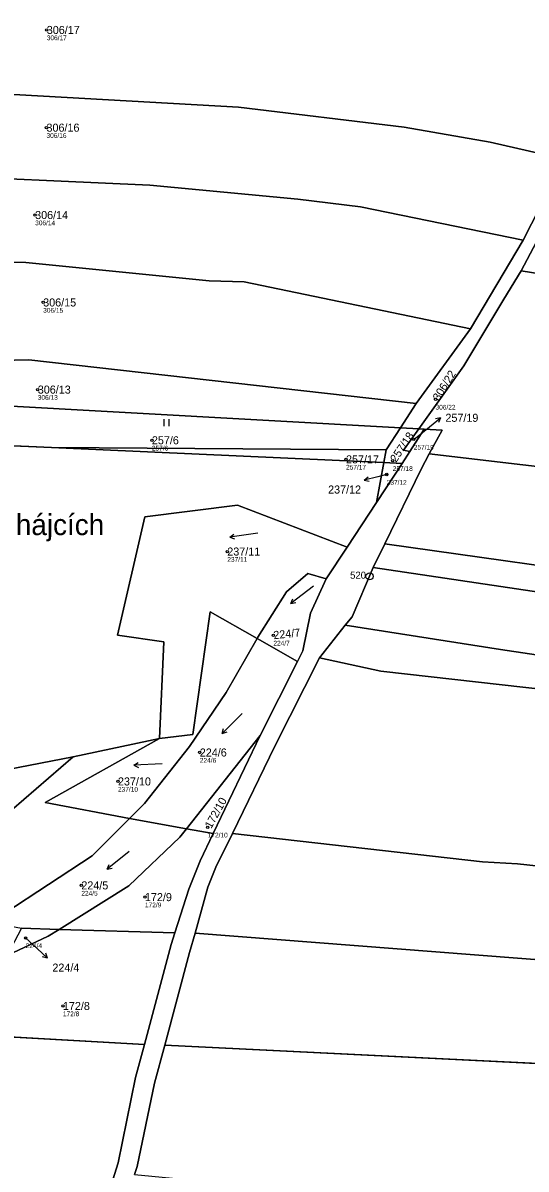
# Model space of a CAD drawing. Extents: x -732749 to -730903, y -1025757 to -1023435.
# Drawn here: x -732501.5 to -732395.3, y -1024211.9 to -1023970 of the extents above; entities that cross this region are included whole.
import ezdxf

# ---------------------------------------------------------------- set-up
doc = ezdxf.new("R2010")
doc.units = 0
for name, color, linetype in [('Definiční body', 7, 'Continuous'), ('Hranice parcel', 7, 'Continuous'), ('Parcelní čísla', 7, 'Continuous'), ('Polygon parcely', 7, 'Continuous'), ('Pop  PČ popisy', 7, 'Continuous'), ('Značky bodu BP', 7, 'Continuous'), ('Značky kultur', 7, 'Continuous')]:
    doc.layers.add(name, color=color, linetype=linetype)

msp = doc.modelspace()

# ---------------------------------------------------------------- linework, layer by layer
at = {"layer": 'Definiční body'}
for centre in [(-732496.42, -1023971.51), (-732496.48, -1023992.13), (-732498.88, -1024010.57), (-732497.18, -1024029.02), (-732498.32, -1024047.41), (-732414.39, -1024049.47), (-732474.24, -1024058.11), (-732418.97, -1024057.92), (-732433.27, -1024062.13), (-732423.41, -1024062.41), (-732424.69, -1024065.33), (-732458.33, -1024081.59), (-732448.6, -1024099.26), (-732464.13, -1024124), (-732481.4, -1024130.11), (-732462.46, -1024139.77), (-732489.13, -1024152.05), (-732475.71, -1024154.52), (-732500.88, -1024163.13), (-732493.02, -1024177.5)]:
    msp.add_circle(centre, 0.25, dxfattribs=at)
at = {"layer": 'Hranice parcel'}
for p, q in [((-732395.89, -1024015.85), (-732387.19, -1023998.78)), ((-732396.34, -1024022.32), (-732388.67, -1024007.86)), ((-732406.99, -1024034.61), (-732395.89, -1024015.85)), ((-732418.5, -1024050.32), (-732406.99, -1024034.61)), ((-732421.77, -1024055.5), (-732508.97, -1024050.63)), ((-732421.77, -1024055.5), (-732418.5, -1024050.32)), ((-732424.8, -1024060.11), (-732421.77, -1024055.5)), ((-732417.94, -1024055.71), (-732421.77, -1024055.5)), ((-732416.76, -1024055.78), (-732419.81, -1024060.46)), ((-732416.76, -1024055.78), (-732417.94, -1024055.71)), ((-732513.02, -1024058.86), (-732495.43, -1024059.65)), ((-732425.3, -1024062.81), (-732495.43, -1024059.65)), ((-732495.43, -1024059.65), (-732424.8, -1024060.11)), ((-732425.3, -1024062.81), (-732424.8, -1024060.11)), ((-732419.81, -1024060.46), (-732421.45, -1024062.98)), ((-732426.86, -1024071.24), (-732425.3, -1024062.81)), ((-732421.45, -1024062.98), (-732425.3, -1024062.81)), ((-732417.43, -1024064.21), (-732415.7, -1024060.98)), ((-732421.45, -1024062.98), (-732426.86, -1024071.24)), ((-732425.1, -1024079.95), (-732417.43, -1024064.21)), ((-732426.86, -1024071.24), (-732433.03, -1024080.66)), ((-732433.03, -1024080.66), (-732437.43, -1024087.38)), ((-732427.54, -1024084.98), (-732425.1, -1024079.95)), ((-732438.84, -1024104.03), (-732433.43, -1024097.16)), ((-732443.52, -1024104.81), (-732452.06, -1024099.95)), ((-732443.52, -1024104.81), (-732451.42, -1024120.44)), ((-732451.42, -1024120.44), (-732466.95, -1024140.1)), ((-732451.42, -1024120.44), (-732461.28, -1024141.1)), ((-732490.87, -1024124.9), (-732472.63, -1024121.06)), ((-732466.95, -1024140.1), (-732478.97, -1024137.96)), ((-732461.28, -1024141.1), (-732466.95, -1024140.1)), ((-732493.82, -1024161.33), (-732501.78, -1024161.08)), ((-732469.4, -1024162.08), (-732493.82, -1024161.33)), ((-732475.83, -1024185.64), (-732600.85, -1024178.57)), ((-732226.32, -1024197.87), (-732471.52, -1024185.74)), ((-732481.33, -1024210.59), (-732483.78, -1024218.21)), ((-732477.92, -1024213.06), (-732477.34, -1024211.36))]:
    msp.add_line(p, q, dxfattribs=at)
for points in [[(-732387.19, -1023998.78), (-732402.85, -1023995.16), (-732420.98, -1023992.02), (-732455.95, -1023987.8), (-732507.17, -1023984.89), (-732590.11, -1023986.94)], [(-732395.89, -1024015.85), (-732430.24, -1024008.85), (-732443.44, -1024007.19), (-732474.7, -1024004.28), (-732524.6, -1024002.02), (-732539.67, -1024002.02), (-732547.06, -1024002.74), (-732583.11, -1024003.69)], [(-732584.95, -1024022.5), (-732551.58, -1024020.25), (-732500.82, -1024020.61), (-732462.12, -1024024.47), (-732454.76, -1024024.7), (-732406.99, -1024034.61)], [(-732417.94, -1024055.71), (-732408.39, -1024042.42), (-732399.95, -1024028.32), (-732396.34, -1024022.32)], [(-732202.34, -1024042.17), (-732205.86, -1024055.13), (-732235.08, -1024049.36), (-732267.5, -1024043.76), (-732299.42, -1024038.33), (-732357.84, -1024028.95), (-732378.03, -1024025.33), (-732396.34, -1024022.32)], [(-732418.5, -1024050.32), (-732500.19, -1024041.16), (-732548.63, -1024042.23), (-732554.73, -1024042.21)], [(-732419.81, -1024060.46), (-732421.18, -1024060.22), (-732417.94, -1024055.71)], [(-732415.7, -1024060.98), (-732413.02, -1024055.99), (-732416.76, -1024055.78)], [(-732219.85, -1024110.9), (-732215.21, -1024092.17), (-732245.34, -1024086.16), (-732253.13, -1024084.68), (-732274.78, -1024080.72), (-732340.07, -1024070.7), (-732376.22, -1024065.6), (-732415.7, -1024060.98)], [(-732472.63, -1024121.06), (-732471.7, -1024100.62), (-732481.48, -1024099.25), (-732475.75, -1024074.24), (-732456.19, -1024071.79), (-732433.03, -1024080.66)], [(-732219.85, -1024110.9), (-732249.37, -1024104.65), (-732278.16, -1024106.13), (-732369.16, -1024087.86), (-732425.1, -1024079.95)], [(-732437.43, -1024087.38), (-732441.36, -1024086.19), (-732445.87, -1024090.09), (-732451.9, -1024099.67), (-732452.06, -1024099.95)], [(-732427.54, -1024084.98), (-732432, -1024095.35), (-732433.43, -1024097.16)], [(-732220.57, -1024114.34), (-732271.81, -1024107.75), (-732342, -1024097.72), (-732427.54, -1024084.98)], [(-732437.43, -1024087.38), (-732440.74, -1024094.6), (-732442.37, -1024102.54), (-732443.52, -1024104.81)], [(-732452.06, -1024099.95), (-732461.92, -1024094.34), (-732465.59, -1024120.17), (-732472.63, -1024121.06)], [(-732433.43, -1024097.16), (-732400.68, -1024102.28), (-732366.29, -1024107.38), (-732346.08, -1024104.97), (-732329.55, -1024116.28), (-732289.5, -1024112.2), (-732253.12, -1024122.4), (-732222.09, -1024121.66)], [(-732452.06, -1024099.95), (-732458.56, -1024111.32), (-732466.27, -1024122.72), (-732475.8, -1024134.8), (-732478.97, -1024137.96)], [(-732457.26, -1024141.11), (-732448.27, -1024122.66), (-732438.84, -1024104.03)], [(-732214.14, -1024132.54), (-732228.35, -1024130.5), (-732279.67, -1024123.6), (-732344.73, -1024115.99), (-732425.96, -1024106.85), (-732438.84, -1024104.03)], [(-732478.97, -1024137.96), (-732496.76, -1024134.56), (-732472.63, -1024121.06)], [(-732581.62, -1024139.37), (-732548.62, -1024136.12), (-732490.87, -1024124.9)], [(-732581.62, -1024139.37), (-732580.6, -1024154.76), (-732573.37, -1024153.92), (-732542.13, -1024149.57), (-732514.33, -1024145.21), (-732490.87, -1024124.9)], [(-732478.97, -1024137.96), (-732486.85, -1024145.81), (-732505.29, -1024157.94), (-732509.6, -1024159.61)], [(-732466.95, -1024140.1), (-732468.34, -1024141.86), (-732479.13, -1024152.15), (-732493.82, -1024161.33)], [(-732461.28, -1024141.1), (-732464.03, -1024146.86), (-732466.41, -1024152.88), (-732469.4, -1024162.08)], [(-732465.13, -1024162.11), (-732462.41, -1024152.4), (-732460.72, -1024148.2), (-732457.26, -1024141.11)], [(-732221.87, -1024166.76), (-732292.93, -1024158.78), (-732397.07, -1024147.47), (-732404.48, -1024147.09), (-732457.26, -1024141.11)], [(-732493.82, -1024161.33), (-732496.1, -1024162.75), (-732504.75, -1024166.83)], [(-732469.4, -1024162.08), (-732470.2, -1024164.53), (-732475.83, -1024185.64)], [(-732471.52, -1024185.74), (-732466.28, -1024166.23), (-732465.13, -1024162.11)], [(-732224.1, -1024181.55), (-732329.09, -1024172.69), (-732465.13, -1024162.11)], [(-732475.83, -1024185.64), (-732477.69, -1024192.62), (-732481.33, -1024210.59)], [(-732477.34, -1024211.36), (-732473.69, -1024193.82), (-732471.52, -1024185.74)]]:
    msp.add_lwpolyline(points, dxfattribs=at)
at = {"layer": 'Polygon parcely'}
for points in [[(-732590.82, -1023958.89), (-732590.11, -1023986.94), (-732507.17, -1023984.89), (-732455.95, -1023987.8), (-732420.98, -1023992.02), (-732402.85, -1023995.16), (-732387.19, -1023998.78), (-732383.18, -1023990.08), (-732379.83, -1023969.48), (-732413.56, -1023964.28), (-732441.37, -1023961.13), (-732466.21, -1023958.9), (-732501.05, -1023957.79), (-732540.38, -1023958.25)], [(-732420.98, -1023992.02), (-732455.95, -1023987.8), (-732507.17, -1023984.89), (-732590.11, -1023986.94), (-732588.92, -1024003.81), (-732583.11, -1024003.69), (-732547.06, -1024002.74), (-732539.67, -1024002.02), (-732524.6, -1024002.02), (-732474.7, -1024004.28), (-732443.44, -1024007.19), (-732430.24, -1024008.85), (-732395.89, -1024015.85), (-732387.19, -1023998.78), (-732402.85, -1023995.16)], [(-732443.44, -1024007.19), (-732474.7, -1024004.28), (-732524.6, -1024002.02), (-732539.67, -1024002.02), (-732547.06, -1024002.74), (-732583.11, -1024003.69), (-732584.95, -1024022.5), (-732551.58, -1024020.25), (-732500.82, -1024020.61), (-732462.12, -1024024.47), (-732454.76, -1024024.7), (-732406.99, -1024034.61), (-732395.89, -1024015.85), (-732430.24, -1024008.85)], [(-732202.34, -1024042.17), (-732229.16, -1024036.61), (-732269.63, -1024029.19), (-732343.34, -1024015.55), (-732388.67, -1024007.86), (-732396.34, -1024022.32), (-732378.03, -1024025.33), (-732357.84, -1024028.95), (-732299.42, -1024038.33), (-732267.5, -1024043.76), (-732235.08, -1024049.36), (-732205.86, -1024055.13)], [(-732406.99, -1024034.61), (-732454.76, -1024024.7), (-732462.12, -1024024.47), (-732500.82, -1024020.61), (-732551.58, -1024020.25), (-732584.95, -1024022.5), (-732585.82, -1024033.16), (-732576.22, -1024037.2), (-732554.73, -1024042.21), (-732548.63, -1024042.23), (-732500.19, -1024041.16), (-732418.5, -1024050.32)], [(-732418.5, -1024050.32), (-732500.19, -1024041.16), (-732548.63, -1024042.23), (-732554.73, -1024042.21), (-732533.2, -1024047.22), (-732527.44, -1024048.68), (-732508.97, -1024050.63), (-732421.77, -1024055.5)], [(-732495.43, -1024059.65), (-732424.8, -1024060.11), (-732421.77, -1024055.5), (-732508.97, -1024050.63), (-732513.02, -1024058.86)], [(-732419.81, -1024060.46), (-732421.18, -1024060.22), (-732417.94, -1024055.71), (-732421.77, -1024055.5), (-732424.8, -1024060.11), (-732425.3, -1024062.81), (-732421.45, -1024062.98)], [(-732416.76, -1024055.78), (-732417.94, -1024055.71), (-732421.18, -1024060.22), (-732419.81, -1024060.46)], [(-732456.19, -1024071.79), (-732433.03, -1024080.66), (-732426.86, -1024071.24), (-732425.3, -1024062.81), (-732495.43, -1024059.65), (-732513.02, -1024058.86), (-732533.37, -1024058.6), (-732583.96, -1024059.97), (-732584.81, -1024139.72), (-732581.62, -1024139.37), (-732548.62, -1024136.12), (-732490.87, -1024124.9), (-732472.63, -1024121.06), (-732471.7, -1024100.62), (-732481.48, -1024099.25), (-732475.75, -1024074.24)], [(-732425.3, -1024062.81), (-732424.8, -1024060.11), (-732495.43, -1024059.65)], [(-732421.45, -1024062.98), (-732425.3, -1024062.81), (-732426.86, -1024071.24)], [(-732245.34, -1024086.16), (-732253.13, -1024084.68), (-732274.78, -1024080.72), (-732340.07, -1024070.7), (-732376.22, -1024065.6), (-732415.7, -1024060.98), (-732417.43, -1024064.21), (-732425.1, -1024079.95), (-732369.16, -1024087.86), (-732278.16, -1024106.13), (-732249.37, -1024104.65), (-732219.85, -1024110.9), (-732215.21, -1024092.17)], [(-732437.43, -1024087.38), (-732433.03, -1024080.66), (-732456.19, -1024071.79), (-732475.75, -1024074.24), (-732481.48, -1024099.25), (-732471.7, -1024100.62), (-732472.63, -1024121.06), (-732465.59, -1024120.17), (-732461.92, -1024094.34), (-732452.06, -1024099.95), (-732451.9, -1024099.67), (-732445.87, -1024090.09), (-732441.36, -1024086.19)], [(-732220.57, -1024114.34), (-732219.85, -1024110.9), (-732249.37, -1024104.65), (-732278.16, -1024106.13), (-732369.16, -1024087.86), (-732425.1, -1024079.95), (-732427.54, -1024084.98), (-732342, -1024097.72), (-732271.81, -1024107.75)], [(-732451.9, -1024099.67), (-732452.06, -1024099.95), (-732443.52, -1024104.81), (-732442.37, -1024102.54), (-732440.74, -1024094.6), (-732437.43, -1024087.38), (-732441.36, -1024086.19), (-732445.87, -1024090.09)], [(-732346.08, -1024104.97), (-732329.55, -1024116.28), (-732289.5, -1024112.2), (-732253.12, -1024122.4), (-732222.09, -1024121.66), (-732220.57, -1024114.34), (-732271.81, -1024107.75), (-732342, -1024097.72), (-732427.54, -1024084.98), (-732432, -1024095.35), (-732433.43, -1024097.16), (-732400.68, -1024102.28), (-732366.29, -1024107.38)], [(-732461.92, -1024094.34), (-732465.59, -1024120.17), (-732472.63, -1024121.06), (-732496.76, -1024134.56), (-732478.97, -1024137.96), (-732475.8, -1024134.8), (-732466.27, -1024122.72), (-732458.56, -1024111.32), (-732452.06, -1024099.95)], [(-732211.96, -1024121.76), (-732222.09, -1024121.66), (-732253.12, -1024122.4), (-732289.5, -1024112.2), (-732329.55, -1024116.28), (-732346.08, -1024104.97), (-732366.29, -1024107.38), (-732400.68, -1024102.28), (-732433.43, -1024097.16), (-732438.84, -1024104.03), (-732425.96, -1024106.85), (-732344.73, -1024115.99), (-732279.67, -1024123.6), (-732228.35, -1024130.5), (-732214.14, -1024132.54)], [(-732443.52, -1024104.81), (-732452.06, -1024099.95), (-732458.56, -1024111.32), (-732466.27, -1024122.72), (-732475.8, -1024134.8), (-732478.97, -1024137.96), (-732466.95, -1024140.1), (-732451.42, -1024120.44)], [(-732425.96, -1024106.85), (-732438.84, -1024104.03), (-732448.27, -1024122.66), (-732457.26, -1024141.11), (-732404.48, -1024147.09), (-732397.07, -1024147.47), (-732292.93, -1024158.78), (-732221.87, -1024166.76), (-732215.96, -1024141.56), (-732214.14, -1024132.54), (-732228.35, -1024130.5), (-732279.67, -1024123.6), (-732344.73, -1024115.99)], [(-732451.42, -1024120.44), (-732466.95, -1024140.1), (-732461.28, -1024141.1)], [(-732599.3, -1024141.28), (-732599.74, -1024145.55), (-732600.31, -1024149.68), (-732600.43, -1024162.08), (-732511.81, -1024159.19), (-732509.6, -1024159.61), (-732505.29, -1024157.94), (-732486.85, -1024145.81), (-732478.97, -1024137.96), (-732496.76, -1024134.56), (-732472.63, -1024121.06), (-732490.87, -1024124.9), (-732514.33, -1024145.21), (-732542.13, -1024149.57), (-732573.37, -1024153.92), (-732580.6, -1024154.76), (-732581.62, -1024139.37), (-732584.81, -1024139.72), (-732592.99, -1024140.65), (-732595.43, -1024140.75)], [(-732573.37, -1024153.92), (-732542.13, -1024149.57), (-732514.33, -1024145.21), (-732490.87, -1024124.9), (-732548.62, -1024136.12), (-732581.62, -1024139.37), (-732580.6, -1024154.76)], [(-732505.29, -1024157.94), (-732509.6, -1024159.61), (-732501.78, -1024161.08), (-732493.82, -1024161.33), (-732479.13, -1024152.15), (-732468.34, -1024141.86), (-732466.95, -1024140.1), (-732478.97, -1024137.96), (-732486.85, -1024145.81)], [(-732479.13, -1024152.15), (-732493.82, -1024161.33), (-732469.4, -1024162.08), (-732466.41, -1024152.88), (-732464.03, -1024146.86), (-732461.28, -1024141.1), (-732466.95, -1024140.1), (-732468.34, -1024141.86)], [(-732457.26, -1024141.11), (-732460.72, -1024148.2), (-732462.41, -1024152.4), (-732465.13, -1024162.11), (-732329.09, -1024172.69), (-732224.1, -1024181.55), (-732221.87, -1024166.76), (-732292.93, -1024158.78), (-732397.07, -1024147.47), (-732404.48, -1024147.09)], [(-732469.4, -1024162.08), (-732493.82, -1024161.33), (-732496.1, -1024162.75), (-732504.75, -1024166.83), (-732511.01, -1024178.91), (-732542.45, -1024174.47), (-732589.63, -1024175.27), (-732600.76, -1024175.61), (-732600.85, -1024178.57), (-732475.83, -1024185.64), (-732470.2, -1024164.53)], [(-732493.82, -1024161.33), (-732501.78, -1024161.08), (-732504.75, -1024166.83), (-732496.1, -1024162.75)], [(-732224.1, -1024181.55), (-732329.09, -1024172.69), (-732465.13, -1024162.11), (-732466.28, -1024166.23), (-732471.52, -1024185.74), (-732226.32, -1024197.87)], [(-732475.83, -1024185.64), (-732600.85, -1024178.57), (-732600.96, -1024200), (-732548.88, -1024207.17), (-732483.78, -1024218.21), (-732481.33, -1024210.59), (-732477.69, -1024192.62)], [(-732471.52, -1024185.74), (-732473.69, -1024193.82), (-732477.34, -1024211.36), (-732477.92, -1024213.06), (-732410.01, -1024219.62), (-732316.84, -1024219.53), (-732275.68, -1024219.9), (-732231.05, -1024219.9), (-732226.32, -1024197.87)]]:
    msp.add_lwpolyline(points, close=True, dxfattribs=at)
for points in [[(-732387.19, -1023998.78), (-732395.89, -1024015.85), (-732406.99, -1024034.61), (-732418.5, -1024050.32), (-732421.77, -1024055.5), (-732417.94, -1024055.71), (-732408.39, -1024042.42), (-732399.95, -1024028.32), (-732396.34, -1024022.32), (-732388.67, -1024007.86)], [(-732378.03, -1024025.33), (-732396.34, -1024022.32), (-732399.95, -1024028.32), (-732408.39, -1024042.42), (-732417.94, -1024055.71), (-732416.76, -1024055.78), (-732413.02, -1024055.99), (-732415.7, -1024060.98), (-732376.22, -1024065.6)], [(-732477.92, -1024213.06), (-732477.34, -1024211.36), (-732473.69, -1024193.82), (-732471.52, -1024185.74), (-732466.28, -1024166.23), (-732465.13, -1024162.11), (-732462.41, -1024152.4), (-732460.72, -1024148.2), (-732457.26, -1024141.11), (-732448.27, -1024122.66), (-732438.84, -1024104.03), (-732433.43, -1024097.16), (-732432, -1024095.35), (-732427.54, -1024084.98), (-732425.1, -1024079.95), (-732417.43, -1024064.21), (-732415.7, -1024060.98), (-732413.02, -1024055.99), (-732416.76, -1024055.78), (-732419.81, -1024060.46), (-732421.45, -1024062.98), (-732426.86, -1024071.24), (-732433.03, -1024080.66), (-732437.43, -1024087.38), (-732440.74, -1024094.6), (-732442.37, -1024102.54), (-732443.52, -1024104.81), (-732451.42, -1024120.44), (-732461.28, -1024141.1), (-732464.03, -1024146.86), (-732466.41, -1024152.88), (-732469.4, -1024162.08), (-732470.2, -1024164.53), (-732475.83, -1024185.64), (-732477.69, -1024192.62), (-732481.33, -1024210.59), (-732483.78, -1024218.21)]]:
    msp.add_lwpolyline(points, dxfattribs=at)
at = {"layer": 'Pop  PČ popisy'}
for p, q in [((-732418.97, -1024057.92), (-732415.64, -1024055.24)), ((-732415.64, -1024055.24), (-732413.31, -1024053.35)), ((-732413.31, -1024053.35), (-732414.4, -1024053.59)), ((-732413.31, -1024053.35), (-732413.77, -1024054.37)), ((-732426.54, -1024065.79), (-732429.45, -1024066.52)), ((-732429.45, -1024066.52), (-732428.6, -1024065.79)), ((-732429.45, -1024066.52), (-732428.36, -1024066.76)), ((-732424.69, -1024065.33), (-732426.54, -1024065.79)), ((-732500.88, -1024163.13), (-732498.44, -1024165.38)), ((-732498.44, -1024165.38), (-732496.24, -1024167.43)), ((-732496.24, -1024167.43), (-732496.64, -1024166.38)), ((-732496.24, -1024167.43), (-732497.32, -1024167.11))]:
    msp.add_line(p, q, dxfattribs=at)
at = {"layer": 'Značky bodu BP'}
for radius in [0.75, 0.03]:
    msp.add_circle((-732428.31, -1024086.83), radius, dxfattribs=at)
at = {"layer": 'Značky kultur'}
for p, q in [((-732471.62, -1024055.12), (-732471.62, -1024053.62)), ((-732470.62, -1024055.12), (-732470.62, -1024053.62)), ((-732451.88, -1024077.71), (-732457.82, -1024078.54)), ((-732457.82, -1024078.54), (-732456.92, -1024077.91)), ((-732457.82, -1024078.54), (-732456.78, -1024078.9)), ((-732440.16, -1024088.93), (-732444.95, -1024092.54)), ((-732444.95, -1024092.54), (-732444.48, -1024091.55)), ((-732444.95, -1024092.54), (-732443.87, -1024092.35)), ((-732455.2, -1024115.74), (-732459.44, -1024119.99)), ((-732459.44, -1024119.99), (-732459.1, -1024118.94)), ((-732459.44, -1024119.99), (-732458.39, -1024119.65)), ((-732478.07, -1024126.69), (-732477.12, -1024126.14)), ((-732472.08, -1024126.38), (-732478.07, -1024126.69)), ((-732478.07, -1024126.69), (-732477.07, -1024127.14)), ((-732479.02, -1024144.87), (-732483.68, -1024148.64)), ((-732483.68, -1024148.64), (-732483.24, -1024147.64)), ((-732483.68, -1024148.64), (-732482.6, -1024148.42))]:
    msp.add_line(p, q, dxfattribs=at)

# ---------------------------------------------------------------- texts
at = {"layer": 'Definiční body'}
for s, p in [('306/17', (-732496.42, -1023973.67)), ('306/16', (-732496.48, -1023994.29)), ('306/14', (-732498.88, -1024012.73)), ('306/15', (-732497.18, -1024031.18)), ('306/13', (-732498.32, -1024049.57)), ('306/22', (-732414.39, -1024051.63)), ('257/6', (-732474.24, -1024060.27)), ('257/19', (-732418.97, -1024060.08)), ('257/17', (-732433.27, -1024064.29)), ('257/18', (-732423.41, -1024064.57)), ('237/12', (-732424.69, -1024067.49)), ('237/11', (-732458.33, -1024083.75)), ('224/7', (-732448.6, -1024101.42)), ('224/6', (-732464.13, -1024126.16)), ('237/10', (-732481.4, -1024132.27)), ('172/10', (-732462.46, -1024141.93)), ('224/5', (-732489.13, -1024154.21)), ('172/9', (-732475.71, -1024156.68)), ('224/4', (-732500.88, -1024165.29)), ('172/8', (-732493.02, -1024179.66))]:
    msp.add_text(s, height=1, dxfattribs=at).set_placement(p)
at = {"layer": 'Parcelní čísla'}
for s, p in [('306/17', (-732496.42, -1023972.36)), ('306/16', (-732496.48, -1023992.98)), ('306/14', (-732498.88, -1024011.42)), ('306/15', (-732497.18, -1024029.87)), ('306/13', (-732498.32, -1024048.26)), ('257/19', (-732412.3, -1024054.21)), ('257/6', (-732474.24, -1024058.96)), ('257/17', (-732433.27, -1024062.98)), ('237/12', (-732437.06, -1024069.35)), ('237/11', (-732458.33, -1024082.44)), ('224/6', (-732464.13, -1024124.85)), ('237/10', (-732481.4, -1024130.96)), ('224/5', (-732489.13, -1024152.9)), ('172/9', (-732475.71, -1024155.37)), ('224/4', (-732495.24, -1024170.25)), ('172/8', (-732493.02, -1024178.35))]:
    msp.add_text(s, height=1.7, dxfattribs=at).set_placement(p)
for s, rotation, p in [('306/22', 58, (-732413.67, -1024049.92)), ('257/18', 56, (-732422.7, -1024062.89)), ('224/7', 6, (-732448.51, -1024100.1)), ('172/10', 61, (-732461.72, -1024140.18))]:
    msp.add_text(s, height=1.7, rotation=rotation, dxfattribs=at).set_placement(p)
at = {"layer": 'Pop  PČ popisy'}
msp.add_text('V hájcích', height=4.4, dxfattribs=at).set_placement((-732508.51, -1024078.12))
at = {"layer": 'Značky bodu BP'}
msp.add_text('520', height=1.5, dxfattribs=at).set_placement((-732432.41, -1024087.33))

doc.saveas('drawing.dxf')
